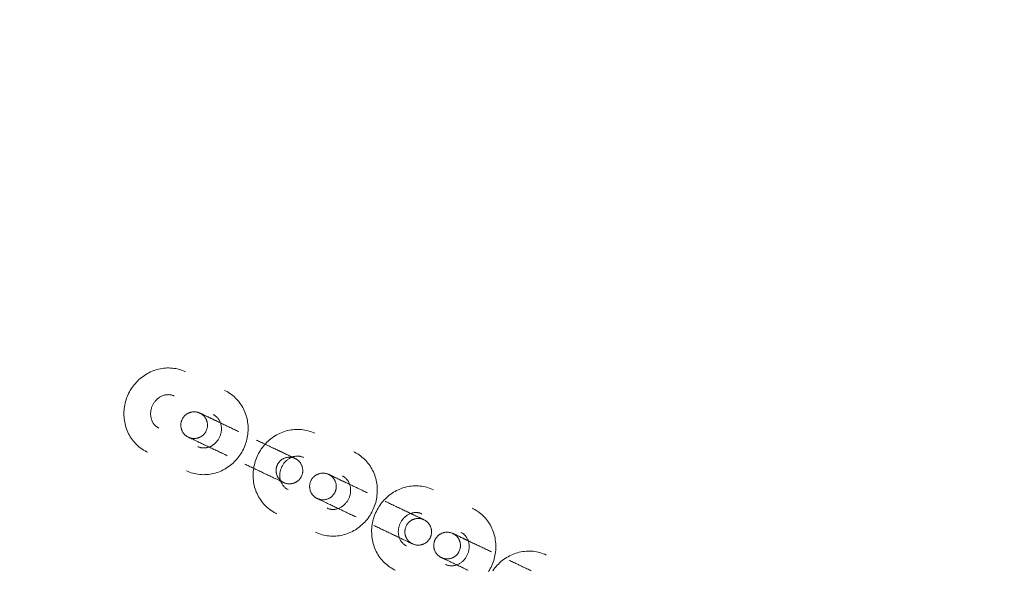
# Model space of a CAD drawing. Header units: millimetres. Extents: x -188930 to 271134, y -158090 to 283816.
# Tile 454 of 610: x 54608 to 54829, y 54385 to 54509. Entities that reach past the tile are written whole.
import ezdxf

# ---------------------------------------------------------------- set-up
doc = ezdxf.new("R2010")
doc.units = ezdxf.units.MM
doc.layers.add('I-FURN', color=30, linetype='Continuous', lineweight=9)
doc.layers.add('PZT_UTWARDZENIA', color=5, linetype='Continuous', lineweight=9)

# ---------------------------------------------------------------- blocks, each defined once
blk = doc.blocks.new('LARSLAJ_hamak - LARSLAJ_hamak-1781260-PZT-dwg')
at = {"layer": 'I-FURN', "flags": 128}
for points in [[(-282.94, -9.9), (-282.55, -9.89), (-282.17, -9.87), (-281.78, -9.82), (-281.4, -9.77), (-281.01, -9.69), (-280.64, -9.6), (-280.26, -9.49), (-279.89, -9.37), (-279.53, -9.23), (-279.17, -9.08), (-278.82, -8.91), (-278.48, -8.72), (-278.15, -8.53), (-277.82, -8.31), (-277.5, -8.09), (-277.19, -7.85), (-276.9, -7.6), (-276.61, -7.34), (-276.33, -7.07), (-276.07, -6.78), (-275.81, -6.49), (-275.57, -6.18), (-275.34, -5.87), (-275.12, -5.54), (-274.91, -5.21), (-274.72, -4.87), (-274.54, -4.53), (-274.38, -4.18), (-274.22, -3.82), (-274.08, -3.45), (-273.96, -3.08), (-273.85, -2.71), (-273.75, -2.33), (-273.67, -1.95), (-273.6, -1.56)], [(-272.82, -0.97), (-272.86, -1.36), (-272.88, -1.75), (-272.9, -2.14), (-272.89, -2.53), (-272.87, -2.92), (-272.84, -3.31), (-272.8, -3.7), (-272.73, -4.09), (-272.66, -4.47), (-272.57, -4.85), (-272.47, -5.23), (-272.35, -5.6), (-272.22, -5.97), (-272.07, -6.33), (-271.91, -6.69), (-271.74, -7.04), (-271.55, -7.38), (-271.36, -7.71), (-271.14, -8.04), (-270.92, -8.36), (-270.68, -8.67), (-270.44, -8.97), (-270.18, -9.26), (-269.91, -9.54), (-269.62, -9.81), (-269.33, -10.06), (-269.03, -10.31), (-268.72, -10.54), (-268.39, -10.76), (-268.06, -10.96), (-267.73, -11.16), (-267.38, -11.33), (-267.03, -11.49), (-266.67, -11.64), (-266.3, -11.77), (-265.93, -11.89), (-265.55, -11.99), (-265.17, -12.07), (-264.79, -12.14), (-264.41, -12.19), (-264.02, -12.23), (-263.63, -12.24), (-263.42, -12.25)], [(-253.71, -12.25), (-253.32, -12.24), (-252.93, -12.21), (-252.54, -12.17), (-252.16, -12.11), (-251.78, -12.04), (-251.4, -11.95), (-251.03, -11.84), (-250.66, -11.72), (-250.29, -11.58), (-249.94, -11.42), (-249.59, -11.25), (-249.24, -11.07), (-248.91, -10.87), (-248.58, -10.66), (-248.26, -10.44), (-247.96, -10.2), (-247.66, -9.95), (-247.37, -9.69), (-247.09, -9.41), (-246.83, -9.13), (-246.57, -8.83), (-246.33, -8.53), (-246.1, -8.22), (-245.88, -7.89), (-245.68, -7.56), (-245.48, -7.22), (-245.3, -6.88), (-245.14, -6.52), (-244.99, -6.16), (-244.85, -5.8), (-244.72, -5.43), (-244.61, -5.05), (-244.51, -4.68), (-244.43, -4.29), (-244.36, -3.91), (-244.31, -3.52), (-244.27, -3.13), (-244.24, -2.74), (-244.23, -2.35), (-244.23, -1.96), (-244.25, -1.57), (-244.28, -1.18), (-244.33, -0.79), (-244.39, -0.41), (-244.47, -0.02), (-244.56, 0.36), (-244.66, 0.73), (-244.78, 1.11), (-244.91, 1.47), (-245.05, 1.84), (-245.21, 2.19), (-245.39, 2.54), (-245.57, 2.89), (-245.77, 3.22), (-245.98, 3.55), (-246.2, 3.87), (-246.44, 4.18), (-246.69, 4.48), (-246.95, 4.77), (-247.22, 5.05), (-247.5, 5.31), (-247.79, 5.57), (-248.1, 5.82), (-248.41, 6.05), (-248.73, 6.27), (-249.06, 6.47), (-249.4, 6.66), (-249.75, 6.84), (-250.1, 7), (-250.46, 7.15), (-250.83, 7.28), (-251.2, 7.4), (-251.57, 7.5), (-251.95, 7.58), (-252.33, 7.65), (-252.72, 7.7), (-253.11, 7.73), (-253.5, 7.75), (-253.7, 7.75)], [(-233.91, 7.75), (-234.3, 7.75), (-234.69, 7.72), (-235.08, 7.68), (-235.46, 7.62), (-235.84, 7.54), (-236.22, 7.45), (-236.59, 7.35), (-236.96, 7.22), (-237.32, 7.08), (-237.68, 6.93), (-238.03, 6.76), (-238.37, 6.58), (-238.71, 6.38), (-239.04, 6.17), (-239.35, 5.94), (-239.66, 5.71), (-239.96, 5.46), (-240.25, 5.19), (-240.52, 4.92), (-240.79, 4.64), (-241.04, 4.34), (-241.29, 4.04), (-241.52, 3.72), (-241.74, 3.4), (-241.94, 3.07), (-242.13, 2.73), (-242.31, 2.38), (-242.48, 2.03), (-242.63, 1.67), (-242.77, 1.31), (-242.9, 0.94), (-243.01, 0.56), (-243.11, 0.18), (-243.19, -0.2), (-243.26, -0.58), (-243.31, -0.97), (-243.35, -1.36), (-243.38, -1.75), (-243.39, -2.14), (-243.38, -2.53), (-243.37, -2.92), (-243.33, -3.31), (-243.29, -3.7), (-243.23, -4.09), (-243.15, -4.47), (-243.06, -4.85), (-242.96, -5.23), (-242.84, -5.6), (-242.71, -5.97), (-242.56, -6.33), (-242.4, -6.69), (-242.23, -7.04), (-242.05, -7.38), (-241.85, -7.71), (-241.64, -8.04), (-241.41, -8.36), (-241.18, -8.67), (-240.93, -8.97), (-240.67, -9.26), (-240.4, -9.54), (-240.12, -9.81), (-239.82, -10.06), (-239.52, -10.31), (-239.21, -10.54), (-238.89, -10.76), (-238.56, -10.96), (-238.22, -11.16), (-237.87, -11.33), (-237.52, -11.49), (-237.16, -11.64), (-236.79, -11.77), (-236.42, -11.89), (-236.05, -11.99), (-235.67, -12.07), (-235.28, -12.14), (-234.9, -12.19), (-234.51, -12.23), (-234.12, -12.24), (-233.91, -12.25)], [(-224.2, -12.25), (-223.81, -12.24), (-223.42, -12.21), (-223.03, -12.17), (-222.65, -12.11), (-222.27, -12.04), (-221.89, -11.95), (-221.52, -11.84), (-221.15, -11.72), (-220.79, -11.58), (-220.43, -11.42), (-220.08, -11.25), (-219.74, -11.07), (-219.4, -10.87), (-219.07, -10.66), (-218.76, -10.44), (-218.45, -10.2), (-218.15, -9.95), (-217.86, -9.69), (-217.59, -9.41), (-217.32, -9.13), (-217.07, -8.83), (-216.82, -8.53), (-216.59, -8.22), (-216.37, -7.89), (-216.17, -7.56), (-215.98, -7.22), (-215.8, -6.88), (-215.63, -6.52), (-215.48, -6.16), (-215.34, -5.8), (-215.21, -5.43), (-215.1, -5.05), (-215, -4.68), (-214.92, -4.29), (-214.85, -3.91), (-214.8, -3.52), (-214.76, -3.13), (-214.73, -2.74), (-214.72, -2.35), (-214.72, -1.96), (-214.74, -1.57), (-214.77, -1.18), (-214.82, -0.79), (-214.88, -0.41), (-214.96, -0.02), (-215.05, 0.36), (-215.15, 0.73), (-215.27, 1.11), (-215.4, 1.47), (-215.55, 1.84), (-215.7, 2.19), (-215.88, 2.54), (-216.06, 2.89), (-216.26, 3.22), (-216.47, 3.55), (-216.7, 3.87), (-216.93, 4.18), (-217.18, 4.48), (-217.44, 4.77), (-217.71, 5.05), (-217.99, 5.31), (-218.29, 5.57), (-218.59, 5.82), (-218.9, 6.05), (-219.22, 6.27), (-219.55, 6.47), (-219.89, 6.66), (-220.24, 6.84), (-220.59, 7), (-220.95, 7.15), (-221.32, 7.28), (-221.69, 7.4), (-222.06, 7.5), (-222.44, 7.58), (-222.83, 7.65), (-223.21, 7.7), (-223.6, 7.73), (-223.99, 7.75), (-224.2, 7.75)], [(-201.75, 7.75), (-202.14, 7.75), (-202.53, 7.72), (-202.92, 7.68), (-203.3, 7.62), (-203.68, 7.54), (-204.06, 7.45), (-204.43, 7.35), (-204.8, 7.22), (-205.16, 7.08), (-205.52, 6.93), (-205.87, 6.76), (-206.21, 6.58), (-206.55, 6.38), (-206.88, 6.17), (-207.19, 5.94), (-207.5, 5.71), (-207.8, 5.46), (-208.09, 5.19), (-208.36, 4.92), (-208.63, 4.64), (-208.88, 4.34), (-209.13, 4.04), (-209.36, 3.72), (-209.58, 3.4), (-209.78, 3.07), (-209.97, 2.73), (-210.15, 2.38), (-210.32, 2.03), (-210.47, 1.67), (-210.61, 1.31), (-210.74, 0.94), (-210.85, 0.56), (-210.94, 0.18), (-211.03, -0.2), (-211.1, -0.58), (-211.15, -0.97), (-211.19, -1.36), (-211.22, -1.75), (-211.23, -2.14), (-211.22, -2.53), (-211.21, -2.92), (-211.17, -3.31), (-211.13, -3.7), (-211.07, -4.09), (-210.99, -4.47), (-210.9, -4.85), (-210.8, -5.23), (-210.68, -5.6), (-210.55, -5.97), (-210.4, -6.33), (-210.24, -6.69), (-210.07, -7.04), (-209.89, -7.38), (-209.69, -7.71), (-209.48, -8.04), (-209.25, -8.36), (-209.02, -8.67), (-208.77, -8.97), (-208.51, -9.26), (-208.24, -9.54), (-207.96, -9.81), (-207.66, -10.06), (-207.36, -10.31), (-207.05, -10.54), (-206.73, -10.76), (-206.4, -10.96), (-206.06, -11.16), (-205.71, -11.33), (-205.36, -11.49), (-205, -11.64), (-204.63, -11.77), (-204.26, -11.89), (-203.89, -11.99), (-203.51, -12.07), (-203.12, -12.14), (-202.74, -12.19), (-202.35, -12.23), (-201.96, -12.24), (-201.75, -12.25)], [(-192.04, -12.25), (-191.65, -12.24), (-191.26, -12.21), (-190.87, -12.17), (-190.49, -12.11), (-190.11, -12.04), (-189.73, -11.95), (-189.36, -11.84), (-188.99, -11.72), (-188.63, -11.58), (-188.27, -11.42), (-187.92, -11.25), (-187.58, -11.07), (-187.24, -10.87), (-186.91, -10.66), (-186.6, -10.44), (-186.29, -10.2), (-185.99, -9.95), (-185.7, -9.69), (-185.43, -9.41), (-185.16, -9.13), (-184.91, -8.83), (-184.66, -8.53), (-184.43, -8.22), (-184.21, -7.89), (-184.01, -7.56), (-183.82, -7.22), (-183.64, -6.88), (-183.47, -6.52), (-183.32, -6.16), (-183.18, -5.8), (-183.05, -5.43), (-182.94, -5.05), (-182.84, -4.68), (-182.76, -4.29), (-182.69, -3.91), (-182.64, -3.52), (-182.6, -3.13), (-182.57, -2.74), (-182.56, -2.35), (-182.56, -1.96), (-182.58, -1.57), (-182.61, -1.18), (-182.66, -0.79), (-182.72, -0.41), (-182.8, -0.02), (-182.89, 0.36), (-182.99, 0.73), (-183.11, 1.11), (-183.24, 1.47), (-183.39, 1.84), (-183.54, 2.19), (-183.72, 2.54), (-183.9, 2.89), (-184.1, 3.22), (-184.31, 3.55), (-184.54, 3.87), (-184.77, 4.18), (-185.02, 4.48), (-185.28, 4.77), (-185.55, 5.05), (-185.83, 5.31), (-186.13, 5.57), (-186.43, 5.82), (-186.74, 6.05), (-187.06, 6.27), (-187.39, 6.47), (-187.73, 6.66), (-188.08, 6.84), (-188.43, 7), (-188.79, 7.15), (-189.16, 7.28), (-189.53, 7.4), (-189.9, 7.5), (-190.28, 7.58), (-190.67, 7.65), (-191.05, 7.7), (-191.44, 7.73), (-191.83, 7.75), (-192.04, 7.75)], [(-268.54, 0.75), (-268.26, 0.75), (-267.98, 0.75), (-267.7, 0.75), (-267.43, 0.75), (-267.16, 0.75), (-266.89, 0.75), (-266.62, 0.75), (-266.36, 0.75), (-266.1, 0.75), (-265.84, 0.75), (-265.59, 0.75), (-265.35, 0.75), (-265.11, 0.75), (-264.88, 0.75), (-264.65, 0.75), (-264.43, 0.75), (-264.22, 0.75), (-264.02, 0.75), (-263.82, 0.75), (-263.63, 0.75), (-263.45, 0.75), (-263.28, 0.75), (-263.12, 0.75), (-262.96, 0.75), (-262.82, 0.75), (-262.68, 0.75), (-262.56, 0.75), (-262.44, 0.75), (-262.34, 0.75), (-262.25, 0.75), (-262.17, 0.75), (-262.09, 0.75), (-262.03, 0.75), (-261.98, 0.75), (-261.94, 0.75), (-261.91, 0.75), (-261.9, 0.75)], [(-263.42, -6.25), (-263.55, -6.24), (-263.68, -6.23), (-263.81, -6.22), (-263.94, -6.2), (-264.07, -6.18), (-264.19, -6.15), (-264.32, -6.11), (-264.45, -6.07), (-264.57, -6.02), (-264.7, -5.96), (-264.82, -5.91), (-264.94, -5.84), (-265.06, -5.77), (-265.18, -5.69), (-265.29, -5.61), (-265.41, -5.52), (-265.52, -5.43), (-265.63, -5.33), (-265.73, -5.23), (-265.83, -5.12), (-265.93, -5), (-266.03, -4.88), (-266.12, -4.76), (-266.21, -4.63), (-266.29, -4.5), (-266.37, -4.36), (-266.44, -4.22), (-266.51, -4.07), (-266.58, -3.92), (-266.63, -3.77), (-266.69, -3.61), (-266.73, -3.45), (-266.77, -3.29), (-266.81, -3.13), (-266.84, -2.96), (-266.86, -2.8), (-266.88, -2.63), (-266.89, -2.46), (-266.9, -2.29), (-266.89, -2.12), (-266.89, -1.95), (-266.87, -1.79), (-266.85, -1.62), (-266.83, -1.45), (-266.79, -1.29), (-266.76, -1.13), (-266.71, -0.97), (-266.66, -0.81), (-266.61, -0.65), (-266.55, -0.5), (-266.48, -0.35), (-266.41, -0.21), (-266.33, -0.07), (-266.25, 0.07), (-266.17, 0.2), (-266.08, 0.33), (-265.99, 0.45), (-265.89, 0.56), (-265.79, 0.68), (-265.68, 0.78), (-265.58, 0.89), (-265.47, 0.98), (-265.35, 1.07), (-265.24, 1.16), (-265.12, 1.24), (-265, 1.31), (-264.88, 1.38), (-264.76, 1.44), (-264.64, 1.5), (-264.51, 1.55), (-264.39, 1.59), (-264.26, 1.63), (-264.13, 1.67), (-264.01, 1.7), (-263.88, 1.72), (-263.75, 1.74), (-263.62, 1.75), (-263.49, 1.75), (-263.42, 1.75)], [(-261.9, 0.75), (-261.91, 0.75), (-261.94, 0.75), (-261.98, 0.75), (-262.03, 0.75), (-262.09, 0.75), (-262.17, 0.75), (-262.25, 0.75), (-262.34, 0.75), (-262.44, 0.75), (-262.56, 0.75), (-262.68, 0.75), (-262.82, 0.75), (-262.96, 0.75), (-263.12, 0.75), (-263.28, 0.75), (-263.45, 0.75), (-263.63, 0.75), (-263.82, 0.75), (-264.02, 0.75), (-264.22, 0.75), (-264.43, 0.75), (-264.65, 0.75), (-264.88, 0.75), (-265.11, 0.75), (-265.35, 0.75), (-265.59, 0.75), (-265.84, 0.75), (-266.1, 0.75), (-266.24, 0.75)], [(-264.89, -2.25), (-264.89, -2.13), (-264.88, -2.01), (-264.87, -1.89), (-264.85, -1.77), (-264.83, -1.65), (-264.81, -1.53), (-264.78, -1.42), (-264.74, -1.3), (-264.7, -1.19), (-264.66, -1.08), (-264.61, -0.97), (-264.55, -0.86), (-264.5, -0.76), (-264.43, -0.65), (-264.37, -0.55), (-264.3, -0.45), (-264.23, -0.36), (-264.15, -0.27), (-264.07, -0.18), (-263.98, -0.09), (-263.89, -0.01), (-263.8, 0.07), (-263.71, 0.14), (-263.61, 0.21), (-263.51, 0.28), (-263.41, 0.34), (-263.31, 0.4), (-263.2, 0.45), (-263.09, 0.5), (-262.98, 0.55), (-262.87, 0.59), (-262.75, 0.63), (-262.64, 0.66), (-262.52, 0.69), (-262.4, 0.71), (-262.28, 0.73), (-262.16, 0.74), (-262.04, 0.75), (-261.92, 0.75), (-261.89, 0.75)], [(-261.89, 0.75), (-261.77, 0.75), (-261.65, 0.74), (-261.53, 0.73), (-261.41, 0.72), (-261.3, 0.69), (-261.18, 0.67), (-261.06, 0.64), (-260.95, 0.6), (-260.84, 0.56), (-260.72, 0.52), (-260.61, 0.47), (-260.51, 0.41), (-260.4, 0.36), (-260.3, 0.3), (-260.2, 0.23), (-260.1, 0.16), (-260.01, 0.09), (-259.91, 0.01), (-259.83, -0.07), (-259.74, -0.16), (-259.66, -0.24), (-259.58, -0.33), (-259.51, -0.43), (-259.43, -0.53), (-259.37, -0.63), (-259.31, -0.73), (-259.25, -0.83), (-259.19, -0.94), (-259.14, -1.05), (-259.1, -1.16), (-259.06, -1.27), (-259.02, -1.39), (-258.99, -1.5), (-258.96, -1.62), (-258.94, -1.74), (-258.92, -1.86), (-258.91, -1.97), (-258.9, -2.09), (-258.89, -2.21), (-258.89, -2.25)], [(-257.7, -2.24), (-257.7, -2.12), (-257.69, -2), (-257.68, -1.88), (-257.66, -1.77), (-257.64, -1.65), (-257.61, -1.53), (-257.58, -1.41), (-257.55, -1.3), (-257.51, -1.19), (-257.46, -1.08), (-257.41, -0.97), (-257.36, -0.86), (-257.3, -0.75), (-257.24, -0.65), (-257.18, -0.55), (-257.11, -0.45), (-257.03, -0.36), (-256.95, -0.27), (-256.87, -0.18), (-256.79, -0.09), (-256.7, -0.01), (-256.61, 0.07), (-256.52, 0.14), (-256.42, 0.21), (-256.32, 0.28), (-256.22, 0.34), (-256.11, 0.4), (-256.01, 0.46), (-255.9, 0.51), (-255.79, 0.55), (-255.67, 0.59), (-255.56, 0.63), (-255.44, 0.66), (-255.33, 0.69), (-255.21, 0.71), (-255.09, 0.73), (-254.97, 0.74), (-254.85, 0.75), (-254.73, 0.76), (-254.7, 0.76)], [(-254.7, 0.76), (-254.58, 0.75), (-254.46, 0.75), (-254.34, 0.73), (-254.22, 0.72), (-254.1, 0.7), (-253.99, 0.67), (-253.87, 0.64), (-253.76, 0.6), (-253.64, 0.56), (-253.53, 0.52), (-253.42, 0.47), (-253.31, 0.42), (-253.21, 0.36), (-253.11, 0.3), (-253.01, 0.23), (-252.91, 0.16), (-252.81, 0.09), (-252.72, 0.01), (-252.63, -0.07), (-252.55, -0.15), (-252.47, -0.24), (-252.39, -0.33), (-252.31, -0.43), (-252.24, -0.52), (-252.17, -0.62), (-252.11, -0.73), (-252.05, -0.83), (-252, -0.94), (-251.95, -1.05), (-251.9, -1.16), (-251.86, -1.27), (-251.83, -1.38), (-251.79, -1.5), (-251.77, -1.62), (-251.74, -1.73), (-251.73, -1.85), (-251.71, -1.97), (-251.7, -2.09), (-251.7, -2.21), (-251.7, -2.24)], [(-245.04, 0.76), (-245.3, 0.76), (-245.57, 0.76), (-245.84, 0.76), (-246.11, 0.76), (-246.38, 0.76), (-246.66, 0.76), (-246.94, 0.76), (-247.22, 0.76), (-247.49, 0.76), (-247.77, 0.76), (-248.05, 0.76), (-248.33, 0.76), (-248.61, 0.76), (-248.89, 0.76), (-249.16, 0.76), (-249.44, 0.76), (-249.71, 0.76), (-249.97, 0.76), (-250.24, 0.76), (-250.49, 0.76), (-250.75, 0.76), (-251, 0.76), (-251.24, 0.76), (-251.48, 0.76), (-251.71, 0.76), (-251.94, 0.76), (-252.16, 0.76), (-252.37, 0.76), (-252.58, 0.76), (-252.77, 0.76), (-252.96, 0.76), (-253.14, 0.76), (-253.31, 0.76), (-253.48, 0.76), (-253.63, 0.76), (-253.77, 0.76), (-253.91, 0.76), (-254.03, 0.76), (-254.15, 0.76), (-254.25, 0.76), (-254.34, 0.76), (-254.43, 0.76), (-254.5, 0.76), (-254.56, 0.76), (-254.61, 0.76), (-254.65, 0.76), (-254.68, 0.76), (-254.69, 0.76)], [(-254.69, 0.76), (-254.68, 0.76), (-254.65, 0.76), (-254.61, 0.76), (-254.56, 0.76), (-254.5, 0.76), (-254.43, 0.76), (-254.34, 0.76), (-254.25, 0.76), (-254.15, 0.76), (-254.03, 0.76), (-253.91, 0.76), (-253.77, 0.76), (-253.63, 0.76), (-253.48, 0.76), (-253.31, 0.76), (-253.14, 0.76), (-252.96, 0.76), (-252.77, 0.76), (-252.58, 0.76), (-252.37, 0.76), (-252.16, 0.76), (-251.94, 0.76), (-251.71, 0.76), (-251.48, 0.76), (-251.24, 0.76), (-251, 0.76), (-250.75, 0.76), (-250.49, 0.76), (-250.36, 0.76)], [(-253.71, 1.75), (-253.58, 1.75), (-253.45, 1.74), (-253.32, 1.73), (-253.19, 1.71), (-253.06, 1.68), (-252.93, 1.65), (-252.81, 1.62), (-252.68, 1.57), (-252.55, 1.53), (-252.43, 1.47), (-252.31, 1.41), (-252.19, 1.35), (-252.07, 1.28), (-251.95, 1.2), (-251.83, 1.12), (-251.72, 1.03), (-251.61, 0.94), (-251.5, 0.84), (-251.39, 0.73), (-251.29, 0.62), (-251.19, 0.51), (-251.1, 0.39), (-251, 0.27), (-250.92, 0.14), (-250.83, 0), (-250.76, -0.14), (-250.68, -0.28), (-250.61, -0.42), (-250.55, -0.57), (-250.49, -0.73), (-250.44, -0.88), (-250.39, -1.04), (-250.35, -1.2), (-250.32, -1.37), (-250.29, -1.53), (-250.26, -1.7), (-250.24, -1.86), (-250.23, -2.03), (-250.23, -2.2), (-250.23, -2.37), (-250.24, -2.54), (-250.25, -2.71), (-250.27, -2.87), (-250.3, -3.04), (-250.33, -3.21), (-250.37, -3.37), (-250.41, -3.53), (-250.46, -3.68), (-250.52, -3.84), (-250.58, -3.99), (-250.65, -4.14), (-250.72, -4.28), (-250.79, -4.42), (-250.87, -4.56), (-250.96, -4.69), (-251.05, -4.82), (-251.14, -4.94), (-251.24, -5.06), (-251.34, -5.17), (-251.44, -5.28), (-251.55, -5.38), (-251.66, -5.48), (-251.77, -5.57), (-251.89, -5.65), (-252, -5.73), (-252.12, -5.8), (-252.24, -5.87), (-252.36, -5.93), (-252.49, -5.99), (-252.61, -6.04), (-252.74, -6.09), (-252.86, -6.13), (-252.99, -6.16), (-253.12, -6.19), (-253.25, -6.21), (-253.38, -6.23), (-253.51, -6.24), (-253.64, -6.25), (-253.71, -6.25)], [(-240.64, 0.75), (-240.38, 0.75), (-240.11, 0.75), (-239.85, 0.75), (-239.57, 0.75), (-239.3, 0.75), (-239.03, 0.75), (-238.75, 0.75), (-238.47, 0.75), (-238.19, 0.75), (-237.91, 0.75), (-237.63, 0.75), (-237.35, 0.75), (-237.07, 0.75), (-236.79, 0.75), (-236.52, 0.75), (-236.25, 0.75), (-235.98, 0.75), (-235.71, 0.75), (-235.45, 0.75), (-235.19, 0.75), (-234.93, 0.75), (-234.69, 0.75), (-234.44, 0.75), (-234.2, 0.75), (-233.97, 0.75), (-233.74, 0.75), (-233.52, 0.75), (-233.31, 0.75), (-233.11, 0.75), (-232.91, 0.75), (-232.72, 0.75), (-232.54, 0.75), (-232.37, 0.75), (-232.21, 0.75), (-232.05, 0.75), (-231.91, 0.75), (-231.78, 0.75), (-231.65, 0.75), (-231.54, 0.75), (-231.43, 0.75), (-231.34, 0.75), (-231.26, 0.75), (-231.19, 0.75), (-231.12, 0.75), (-231.07, 0.75), (-231.03, 0.75), (-231.01, 0.75), (-230.99, 0.75)], [(-233.91, -6.25), (-234.04, -6.24), (-234.17, -6.23), (-234.3, -6.22), (-234.43, -6.2), (-234.56, -6.18), (-234.68, -6.15), (-234.81, -6.11), (-234.94, -6.07), (-235.06, -6.02), (-235.19, -5.96), (-235.31, -5.91), (-235.43, -5.84), (-235.55, -5.77), (-235.67, -5.69), (-235.79, -5.61), (-235.9, -5.52), (-236.01, -5.43), (-236.12, -5.33), (-236.22, -5.23), (-236.33, -5.12), (-236.43, -5), (-236.52, -4.88), (-236.61, -4.76), (-236.7, -4.63), (-236.78, -4.5), (-236.86, -4.36), (-236.93, -4.22), (-237, -4.07), (-237.07, -3.92), (-237.13, -3.77), (-237.18, -3.61), (-237.23, -3.45), (-237.27, -3.29), (-237.3, -3.13), (-237.33, -2.96), (-237.36, -2.8), (-237.37, -2.63), (-237.38, -2.46), (-237.39, -2.29), (-237.39, -2.12), (-237.38, -1.95), (-237.37, -1.79), (-237.35, -1.62), (-237.32, -1.45), (-237.29, -1.29), (-237.25, -1.13), (-237.2, -0.97), (-237.15, -0.81), (-237.1, -0.65), (-237.04, -0.5), (-236.97, -0.35), (-236.9, -0.21), (-236.83, -0.07), (-236.74, 0.07), (-236.66, 0.2), (-236.57, 0.33), (-236.48, 0.45), (-236.38, 0.56), (-236.28, 0.68), (-236.18, 0.78), (-236.07, 0.89), (-235.96, 0.98), (-235.85, 1.07), (-235.73, 1.16), (-235.62, 1.24), (-235.5, 1.31), (-235.38, 1.38), (-235.25, 1.44), (-235.13, 1.5), (-235.01, 1.55), (-234.88, 1.59), (-234.75, 1.63), (-234.63, 1.67), (-234.5, 1.7), (-234.37, 1.72), (-234.24, 1.74), (-234.11, 1.75), (-233.98, 1.75), (-233.91, 1.75)], [(-230.99, 0.75), (-231.01, 0.75), (-231.03, 0.75), (-231.07, 0.75), (-231.12, 0.75), (-231.19, 0.75), (-231.26, 0.75), (-231.34, 0.75), (-231.43, 0.75), (-231.54, 0.75), (-231.65, 0.75), (-231.78, 0.75), (-231.91, 0.75), (-232.05, 0.75), (-232.21, 0.75), (-232.37, 0.75), (-232.54, 0.75), (-232.72, 0.75), (-232.91, 0.75), (-233.11, 0.75), (-233.31, 0.75), (-233.52, 0.75), (-233.74, 0.75), (-233.97, 0.75), (-234.2, 0.75), (-234.44, 0.75), (-234.69, 0.75), (-234.93, 0.75), (-235.19, 0.75), (-235.33, 0.75)], [(-233.98, -2.25), (-233.98, -2.13), (-233.98, -2.01), (-233.96, -1.89), (-233.95, -1.77), (-233.92, -1.65), (-233.9, -1.53), (-233.87, -1.42), (-233.83, -1.3), (-233.79, -1.19), (-233.75, -1.08), (-233.7, -0.97), (-233.65, -0.86), (-233.59, -0.76), (-233.53, -0.65), (-233.46, -0.55), (-233.39, -0.45), (-233.32, -0.36), (-233.24, -0.27), (-233.16, -0.18), (-233.07, -0.09), (-232.99, -0.01), (-232.9, 0.07), (-232.8, 0.14), (-232.71, 0.21), (-232.61, 0.28), (-232.5, 0.34), (-232.4, 0.4), (-232.29, 0.45), (-232.18, 0.5), (-232.07, 0.55), (-231.96, 0.59), (-231.84, 0.63), (-231.73, 0.66), (-231.61, 0.69), (-231.49, 0.71), (-231.38, 0.73), (-231.26, 0.74), (-231.14, 0.75), (-231.02, 0.75), (-230.98, 0.75)], [(-230.98, 0.75), (-230.86, 0.75), (-230.74, 0.74), (-230.63, 0.73), (-230.51, 0.72), (-230.39, 0.69), (-230.27, 0.67), (-230.16, 0.64), (-230.04, 0.6), (-229.93, 0.56), (-229.82, 0.52), (-229.71, 0.47), (-229.6, 0.41), (-229.49, 0.36), (-229.39, 0.3), (-229.29, 0.23), (-229.19, 0.16), (-229.1, 0.09), (-229.01, 0.01), (-228.92, -0.07), (-228.83, -0.16), (-228.75, -0.24), (-228.67, -0.33), (-228.6, -0.43), (-228.53, -0.53), (-228.46, -0.63), (-228.4, -0.73), (-228.34, -0.83), (-228.28, -0.94), (-228.23, -1.05), (-228.19, -1.16), (-228.15, -1.27), (-228.11, -1.39), (-228.08, -1.5), (-228.05, -1.62), (-228.03, -1.74), (-228.01, -1.86), (-228, -1.97), (-227.99, -2.09), (-227.98, -2.21), (-227.98, -2.25)], [(-225.63, -2.24), (-225.63, -2.12), (-225.62, -2), (-225.61, -1.88), (-225.59, -1.77), (-225.57, -1.65), (-225.54, -1.53), (-225.51, -1.41), (-225.48, -1.3), (-225.44, -1.19), (-225.39, -1.08), (-225.34, -0.97), (-225.29, -0.86), (-225.23, -0.75), (-225.17, -0.65), (-225.1, -0.55), (-225.03, -0.45), (-224.96, -0.36), (-224.88, -0.27), (-224.8, -0.18), (-224.72, -0.09), (-224.63, -0.01), (-224.54, 0.07), (-224.45, 0.14), (-224.35, 0.21), (-224.25, 0.28), (-224.15, 0.34), (-224.04, 0.4), (-223.94, 0.46), (-223.83, 0.51), (-223.72, 0.55), (-223.6, 0.59), (-223.49, 0.63), (-223.37, 0.66), (-223.26, 0.69), (-223.14, 0.71), (-223.02, 0.73), (-222.9, 0.74), (-222.78, 0.75), (-222.66, 0.76), (-222.63, 0.76)], [(-224.2, 1.75), (-224.07, 1.75), (-223.94, 1.74), (-223.81, 1.73), (-223.68, 1.71), (-223.55, 1.68), (-223.42, 1.65), (-223.3, 1.62), (-223.17, 1.57), (-223.05, 1.53), (-222.92, 1.47), (-222.8, 1.41), (-222.68, 1.35), (-222.56, 1.28), (-222.44, 1.2), (-222.32, 1.12), (-222.21, 1.03), (-222.1, 0.94), (-221.99, 0.84), (-221.88, 0.73), (-221.78, 0.62), (-221.68, 0.51), (-221.59, 0.39), (-221.5, 0.27), (-221.41, 0.14), (-221.33, 0), (-221.25, -0.14), (-221.17, -0.28), (-221.11, -0.42), (-221.04, -0.57), (-220.98, -0.73), (-220.93, -0.88), (-220.88, -1.04), (-220.84, -1.2), (-220.81, -1.37), (-220.78, -1.53), (-220.75, -1.7), (-220.74, -1.86), (-220.73, -2.03), (-220.72, -2.2), (-220.72, -2.37), (-220.73, -2.54), (-220.74, -2.71), (-220.76, -2.87), (-220.79, -3.04), (-220.82, -3.21), (-220.86, -3.37), (-220.91, -3.53), (-220.95, -3.68), (-221.01, -3.84), (-221.07, -3.99), (-221.14, -4.14), (-221.21, -4.28), (-221.28, -4.42), (-221.36, -4.56), (-221.45, -4.69), (-221.54, -4.82), (-221.63, -4.94), (-221.73, -5.06), (-221.83, -5.17), (-221.93, -5.28), (-222.04, -5.38), (-222.15, -5.48), (-222.26, -5.57), (-222.38, -5.65), (-222.49, -5.73), (-222.61, -5.8), (-222.73, -5.87), (-222.86, -5.93), (-222.98, -5.99), (-223.1, -6.04), (-223.23, -6.09), (-223.36, -6.13), (-223.48, -6.16), (-223.61, -6.19), (-223.74, -6.21), (-223.87, -6.23), (-224, -6.24), (-224.13, -6.25), (-224.2, -6.25)], [(-222.63, 0.76), (-222.51, 0.75), (-222.39, 0.75), (-222.27, 0.73), (-222.15, 0.72), (-222.03, 0.7), (-221.92, 0.67), (-221.8, 0.64), (-221.68, 0.6), (-221.57, 0.56), (-221.46, 0.52), (-221.35, 0.47), (-221.24, 0.42), (-221.14, 0.36), (-221.03, 0.3), (-220.93, 0.23), (-220.84, 0.16), (-220.74, 0.09), (-220.65, 0.01), (-220.56, -0.07), (-220.48, -0.15), (-220.39, -0.24), (-220.32, -0.33), (-220.24, -0.43), (-220.17, -0.52), (-220.1, -0.62), (-220.04, -0.73), (-219.98, -0.83), (-219.93, -0.94), (-219.88, -1.05), (-219.83, -1.16), (-219.79, -1.27), (-219.75, -1.38), (-219.72, -1.5), (-219.69, -1.62), (-219.67, -1.73), (-219.65, -1.85), (-219.64, -1.97), (-219.63, -2.09), (-219.63, -2.21), (-219.63, -2.24)], [(-212.97, 0.76), (-213.23, 0.76), (-213.5, 0.76), (-213.77, 0.76), (-214.04, 0.76), (-214.31, 0.76), (-214.59, 0.76), (-214.87, 0.76), (-215.14, 0.76), (-215.42, 0.76), (-215.7, 0.76), (-215.98, 0.76), (-216.26, 0.76), (-216.54, 0.76), (-216.82, 0.76), (-217.09, 0.76), (-217.37, 0.76), (-217.64, 0.76), (-217.9, 0.76), (-218.16, 0.76), (-218.42, 0.76), (-218.68, 0.76), (-218.93, 0.76), (-219.17, 0.76), (-219.41, 0.76), (-219.64, 0.76), (-219.87, 0.76), (-220.09, 0.76), (-220.3, 0.76), (-220.51, 0.76), (-220.7, 0.76), (-220.89, 0.76), (-221.07, 0.76), (-221.24, 0.76), (-221.41, 0.76), (-221.56, 0.76), (-221.7, 0.76), (-221.84, 0.76), (-221.96, 0.76), (-222.08, 0.76), (-222.18, 0.76), (-222.27, 0.76), (-222.36, 0.76), (-222.43, 0.76), (-222.49, 0.76), (-222.54, 0.76), (-222.58, 0.76), (-222.61, 0.76), (-222.62, 0.76)], [(-222.62, 0.76), (-222.61, 0.76), (-222.58, 0.76), (-222.54, 0.76), (-222.49, 0.76), (-222.43, 0.76), (-222.36, 0.76), (-222.27, 0.76), (-222.18, 0.76), (-222.08, 0.76), (-221.96, 0.76), (-221.84, 0.76), (-221.7, 0.76), (-221.56, 0.76), (-221.41, 0.76), (-221.24, 0.76), (-221.07, 0.76), (-220.89, 0.76), (-220.7, 0.76), (-220.51, 0.76), (-220.3, 0.76), (-220.09, 0.76), (-219.87, 0.76), (-219.64, 0.76), (-219.41, 0.76), (-219.17, 0.76), (-218.93, 0.76), (-218.68, 0.76), (-218.42, 0.76), (-218.28, 0.76)], [(-208.57, 0.75), (-208.31, 0.75), (-208.04, 0.75), (-207.78, 0.75), (-207.5, 0.75), (-207.23, 0.75), (-206.95, 0.75), (-206.68, 0.75), (-206.4, 0.75), (-206.12, 0.75), (-205.84, 0.75), (-205.56, 0.75), (-205.28, 0.75), (-205, 0.75), (-204.72, 0.75), (-204.45, 0.75), (-204.18, 0.75), (-203.91, 0.75), (-203.64, 0.75), (-203.38, 0.75), (-203.12, 0.75), (-202.86, 0.75), (-202.61, 0.75), (-202.37, 0.75), (-202.13, 0.75), (-201.9, 0.75), (-201.67, 0.75), (-201.45, 0.75), (-201.24, 0.75), (-201.04, 0.75), (-200.84, 0.75), (-200.65, 0.75), (-200.47, 0.75), (-200.3, 0.75), (-200.14, 0.75), (-199.98, 0.75), (-199.84, 0.75), (-199.7, 0.75), (-199.58, 0.75), (-199.47, 0.75), (-199.36, 0.75), (-199.27, 0.75), (-199.19, 0.75), (-199.11, 0.75), (-199.05, 0.75), (-199, 0.75), (-198.96, 0.75), (-198.94, 0.75), (-198.92, 0.75)], [(-201.75, -6.25), (-201.88, -6.24), (-202.01, -6.23), (-202.14, -6.22), (-202.27, -6.2), (-202.4, -6.18), (-202.52, -6.15), (-202.65, -6.11), (-202.78, -6.07), (-202.9, -6.02), (-203.03, -5.96), (-203.15, -5.91), (-203.27, -5.84), (-203.39, -5.77), (-203.51, -5.69), (-203.63, -5.61), (-203.74, -5.52), (-203.85, -5.43), (-203.96, -5.33), (-204.06, -5.23), (-204.17, -5.12), (-204.27, -5), (-204.36, -4.88), (-204.45, -4.76), (-204.54, -4.63), (-204.62, -4.5), (-204.7, -4.36), (-204.77, -4.22), (-204.84, -4.07), (-204.91, -3.92), (-204.97, -3.77), (-205.02, -3.61), (-205.07, -3.45), (-205.11, -3.29), (-205.14, -3.13), (-205.17, -2.96), (-205.2, -2.8), (-205.21, -2.63), (-205.22, -2.46), (-205.23, -2.29), (-205.23, -2.12), (-205.22, -1.95), (-205.21, -1.79), (-205.19, -1.62), (-205.16, -1.45), (-205.13, -1.29), (-205.09, -1.13), (-205.04, -0.97), (-204.99, -0.81), (-204.94, -0.65), (-204.88, -0.5), (-204.81, -0.35), (-204.74, -0.21), (-204.67, -0.07), (-204.58, 0.07), (-204.5, 0.2), (-204.41, 0.33), (-204.32, 0.45), (-204.22, 0.56), (-204.12, 0.68), (-204.02, 0.78), (-203.91, 0.89), (-203.8, 0.98), (-203.69, 1.07), (-203.57, 1.16), (-203.45, 1.24), (-203.34, 1.31), (-203.22, 1.38), (-203.09, 1.44), (-202.97, 1.5), (-202.85, 1.55), (-202.72, 1.59), (-202.59, 1.63), (-202.47, 1.67), (-202.34, 1.7), (-202.21, 1.72), (-202.08, 1.74), (-201.95, 1.75), (-201.82, 1.75), (-201.75, 1.75)], [(-198.92, 0.75), (-198.94, 0.75), (-198.96, 0.75), (-199, 0.75), (-199.05, 0.75), (-199.11, 0.75), (-199.19, 0.75), (-199.27, 0.75), (-199.36, 0.75), (-199.47, 0.75), (-199.58, 0.75), (-199.7, 0.75), (-199.84, 0.75), (-199.98, 0.75), (-200.14, 0.75), (-200.3, 0.75), (-200.47, 0.75), (-200.65, 0.75), (-200.84, 0.75), (-201.04, 0.75), (-201.24, 0.75), (-201.45, 0.75), (-201.67, 0.75), (-201.9, 0.75), (-202.13, 0.75), (-202.37, 0.75), (-202.61, 0.75), (-202.86, 0.75), (-203.12, 0.75), (-203.26, 0.75)], [(-201.91, -2.25), (-201.91, -2.13), (-201.9, -2.01), (-201.89, -1.89), (-201.88, -1.77), (-201.85, -1.65), (-201.83, -1.53), (-201.8, -1.42), (-201.76, -1.3), (-201.72, -1.19), (-201.68, -1.08), (-201.63, -0.97), (-201.57, -0.86), (-201.52, -0.76), (-201.46, -0.65), (-201.39, -0.55), (-201.32, -0.45), (-201.25, -0.36), (-201.17, -0.27), (-201.09, -0.18), (-201, -0.09), (-200.92, -0.01), (-200.82, 0.07), (-200.73, 0.14), (-200.63, 0.21), (-200.53, 0.28), (-200.43, 0.34), (-200.33, 0.4), (-200.22, 0.45), (-200.11, 0.5), (-200, 0.55), (-199.89, 0.59), (-199.77, 0.63), (-199.66, 0.66), (-199.54, 0.69), (-199.42, 0.71), (-199.3, 0.73), (-199.19, 0.74), (-199.07, 0.75), (-198.95, 0.75), (-198.91, 0.75)], [(-198.91, 0.75), (-198.79, 0.75), (-198.67, 0.74), (-198.55, 0.73), (-198.44, 0.72), (-198.32, 0.69), (-198.2, 0.67), (-198.08, 0.64), (-197.97, 0.6), (-197.86, 0.56), (-197.75, 0.52), (-197.64, 0.47), (-197.53, 0.41), (-197.42, 0.36), (-197.32, 0.3), (-197.22, 0.23), (-197.12, 0.16), (-197.03, 0.09), (-196.94, 0.01), (-196.85, -0.07), (-196.76, -0.16), (-196.68, -0.24), (-196.6, -0.33), (-196.53, -0.43), (-196.46, -0.53), (-196.39, -0.63), (-196.33, -0.73), (-196.27, -0.83), (-196.21, -0.94), (-196.16, -1.05), (-196.12, -1.16), (-196.08, -1.27), (-196.04, -1.39), (-196.01, -1.5), (-195.98, -1.62), (-195.96, -1.74), (-195.94, -1.86), (-195.93, -1.97), (-195.92, -2.09), (-195.91, -2.21), (-195.91, -2.25)], [(-192.04, 1.75), (-191.91, 1.75), (-191.78, 1.74), (-191.65, 1.73), (-191.52, 1.71), (-191.39, 1.68), (-191.26, 1.65), (-191.14, 1.62), (-191.01, 1.57), (-190.89, 1.53), (-190.76, 1.47), (-190.64, 1.41), (-190.52, 1.35), (-190.4, 1.28), (-190.28, 1.2), (-190.16, 1.12), (-190.05, 1.03), (-189.94, 0.94), (-189.83, 0.84), (-189.72, 0.73), (-189.62, 0.62), (-189.52, 0.51), (-189.43, 0.39), (-189.34, 0.27), (-189.25, 0.14), (-189.17, 0), (-189.09, -0.14), (-189.01, -0.28), (-188.95, -0.42), (-188.88, -0.57), (-188.82, -0.73), (-188.77, -0.88), (-188.72, -1.04), (-188.68, -1.2), (-188.65, -1.37), (-188.62, -1.53), (-188.59, -1.7), (-188.58, -1.86), (-188.57, -2.03), (-188.56, -2.2), (-188.56, -2.37), (-188.57, -2.54), (-188.58, -2.71), (-188.6, -2.87), (-188.63, -3.04), (-188.66, -3.21), (-188.7, -3.37), (-188.75, -3.53), (-188.79, -3.68), (-188.85, -3.84), (-188.91, -3.99), (-188.98, -4.14), (-189.05, -4.28), (-189.12, -4.42), (-189.2, -4.56), (-189.29, -4.69), (-189.38, -4.82), (-189.47, -4.94), (-189.57, -5.06), (-189.67, -5.17), (-189.77, -5.28), (-189.88, -5.38), (-189.99, -5.48), (-190.1, -5.57), (-190.22, -5.65), (-190.33, -5.73), (-190.45, -5.8), (-190.57, -5.87), (-190.7, -5.93), (-190.82, -5.99), (-190.94, -6.04), (-191.07, -6.09), (-191.2, -6.13), (-191.32, -6.16), (-191.45, -6.19), (-191.58, -6.21), (-191.71, -6.23), (-191.84, -6.24), (-191.97, -6.25), (-192.04, -6.25)], [(-261.89, -5.25), (-262.01, -5.24), (-262.13, -5.24), (-262.25, -5.22), (-262.37, -5.21), (-262.49, -5.19), (-262.61, -5.16), (-262.72, -5.13), (-262.84, -5.09), (-262.95, -5.05), (-263.06, -5.01), (-263.17, -4.96), (-263.28, -4.91), (-263.38, -4.85), (-263.49, -4.79), (-263.59, -4.72), (-263.68, -4.65), (-263.78, -4.58), (-263.87, -4.5), (-263.96, -4.42), (-264.04, -4.34), (-264.13, -4.25), (-264.21, -4.16), (-264.28, -4.06), (-264.35, -3.97), (-264.42, -3.87), (-264.48, -3.76), (-264.54, -3.66), (-264.59, -3.55), (-264.64, -3.44), (-264.69, -3.33), (-264.73, -3.22), (-264.77, -3.11), (-264.8, -2.99), (-264.83, -2.87), (-264.85, -2.76), (-264.87, -2.64), (-264.88, -2.52), (-264.89, -2.4), (-264.89, -2.28), (-264.89, -2.25)], [(-258.89, -2.25), (-258.9, -2.37), (-258.9, -2.49), (-258.91, -2.61), (-258.93, -2.72), (-258.95, -2.84), (-258.98, -2.96), (-259.01, -3.08), (-259.05, -3.19), (-259.09, -3.3), (-259.13, -3.41), (-259.18, -3.52), (-259.23, -3.63), (-259.29, -3.74), (-259.35, -3.84), (-259.42, -3.94), (-259.49, -4.04), (-259.56, -4.13), (-259.64, -4.22), (-259.72, -4.31), (-259.8, -4.4), (-259.89, -4.48), (-259.98, -4.56), (-260.08, -4.63), (-260.17, -4.7), (-260.27, -4.77), (-260.37, -4.83), (-260.48, -4.89), (-260.59, -4.95), (-260.69, -5), (-260.81, -5.04), (-260.92, -5.08), (-261.03, -5.12), (-261.15, -5.15), (-261.27, -5.18), (-261.38, -5.2), (-261.5, -5.22), (-261.62, -5.23), (-261.74, -5.24), (-261.86, -5.25), (-261.89, -5.25)], [(-254.7, -5.24), (-254.82, -5.24), (-254.94, -5.23), (-255.06, -5.22), (-255.18, -5.21), (-255.3, -5.18), (-255.41, -5.16), (-255.53, -5.13), (-255.64, -5.09), (-255.76, -5.05), (-255.87, -5.01), (-255.98, -4.96), (-256.09, -4.9), (-256.19, -4.85), (-256.29, -4.79), (-256.39, -4.72), (-256.49, -4.65), (-256.59, -4.58), (-256.68, -4.5), (-256.77, -4.42), (-256.85, -4.33), (-256.93, -4.25), (-257.01, -4.15), (-257.09, -4.06), (-257.16, -3.96), (-257.22, -3.86), (-257.29, -3.76), (-257.35, -3.66), (-257.4, -3.55), (-257.45, -3.44), (-257.5, -3.33), (-257.54, -3.22), (-257.57, -3.1), (-257.61, -2.99), (-257.63, -2.87), (-257.66, -2.75), (-257.67, -2.63), (-257.69, -2.52), (-257.7, -2.4), (-257.7, -2.28), (-257.7, -2.24)], [(-251.7, -2.24), (-251.7, -2.36), (-251.71, -2.48), (-251.72, -2.6), (-251.74, -2.72), (-251.76, -2.84), (-251.79, -2.96), (-251.82, -3.07), (-251.85, -3.19), (-251.89, -3.3), (-251.94, -3.41), (-251.99, -3.52), (-252.04, -3.63), (-252.1, -3.73), (-252.16, -3.84), (-252.22, -3.94), (-252.29, -4.04), (-252.37, -4.13), (-252.44, -4.22), (-252.53, -4.31), (-252.61, -4.4), (-252.7, -4.48), (-252.79, -4.56), (-252.88, -4.63), (-252.98, -4.7), (-253.08, -4.77), (-253.18, -4.83), (-253.29, -4.89), (-253.39, -4.94), (-253.5, -4.99), (-253.61, -5.04), (-253.73, -5.08), (-253.84, -5.12), (-253.96, -5.15), (-254.07, -5.18), (-254.19, -5.2), (-254.31, -5.22), (-254.43, -5.23), (-254.55, -5.24), (-254.67, -5.24), (-254.7, -5.24)], [(-230.99, -5.25), (-231.1, -5.24), (-231.22, -5.24), (-231.34, -5.22), (-231.46, -5.21), (-231.58, -5.19), (-231.7, -5.16), (-231.81, -5.13), (-231.93, -5.09), (-232.04, -5.05), (-232.15, -5.01), (-232.26, -4.96), (-232.37, -4.91), (-232.48, -4.85), (-232.58, -4.79), (-232.68, -4.72), (-232.78, -4.65), (-232.87, -4.58), (-232.96, -4.5), (-233.05, -4.42), (-233.14, -4.34), (-233.22, -4.25), (-233.3, -4.16), (-233.37, -4.06), (-233.44, -3.97), (-233.51, -3.87), (-233.57, -3.76), (-233.63, -3.66), (-233.69, -3.55), (-233.74, -3.44), (-233.78, -3.33), (-233.82, -3.22), (-233.86, -3.11), (-233.89, -2.99), (-233.92, -2.87), (-233.94, -2.76), (-233.96, -2.64), (-233.97, -2.52), (-233.98, -2.4), (-233.98, -2.28), (-233.98, -2.25)], [(-227.98, -2.25), (-227.99, -2.37), (-227.99, -2.49), (-228.01, -2.61), (-228.02, -2.72), (-228.04, -2.84), (-228.07, -2.96), (-228.1, -3.08), (-228.14, -3.19), (-228.18, -3.3), (-228.22, -3.41), (-228.27, -3.52), (-228.32, -3.63), (-228.38, -3.74), (-228.44, -3.84), (-228.51, -3.94), (-228.58, -4.04), (-228.65, -4.13), (-228.73, -4.22), (-228.81, -4.31), (-228.89, -4.4), (-228.98, -4.48), (-229.07, -4.56), (-229.17, -4.63), (-229.26, -4.7), (-229.36, -4.77), (-229.47, -4.83), (-229.57, -4.89), (-229.68, -4.95), (-229.79, -5), (-229.9, -5.04), (-230.01, -5.08), (-230.12, -5.12), (-230.24, -5.15), (-230.36, -5.18), (-230.48, -5.2), (-230.59, -5.22), (-230.71, -5.23), (-230.83, -5.24), (-230.95, -5.25), (-230.99, -5.25)], [(-222.63, -5.24), (-222.75, -5.24), (-222.87, -5.23), (-222.99, -5.22), (-223.11, -5.21), (-223.22, -5.18), (-223.34, -5.16), (-223.46, -5.13), (-223.57, -5.09), (-223.69, -5.05), (-223.8, -5.01), (-223.91, -4.96), (-224.01, -4.9), (-224.12, -4.85), (-224.22, -4.79), (-224.32, -4.72), (-224.42, -4.65), (-224.52, -4.58), (-224.61, -4.5), (-224.7, -4.42), (-224.78, -4.33), (-224.86, -4.25), (-224.94, -4.15), (-225.02, -4.06), (-225.09, -3.96), (-225.15, -3.86), (-225.22, -3.76), (-225.27, -3.66), (-225.33, -3.55), (-225.38, -3.44), (-225.42, -3.33), (-225.47, -3.22), (-225.5, -3.1), (-225.53, -2.99), (-225.56, -2.87), (-225.58, -2.75), (-225.6, -2.63), (-225.62, -2.52), (-225.62, -2.4), (-225.63, -2.28), (-225.63, -2.24)], [(-219.63, -2.24), (-219.63, -2.36), (-219.64, -2.48), (-219.65, -2.6), (-219.67, -2.72), (-219.69, -2.84), (-219.71, -2.96), (-219.75, -3.07), (-219.78, -3.19), (-219.82, -3.3), (-219.87, -3.41), (-219.91, -3.52), (-219.97, -3.63), (-220.03, -3.73), (-220.09, -3.84), (-220.15, -3.94), (-220.22, -4.04), (-220.3, -4.13), (-220.37, -4.22), (-220.45, -4.31), (-220.54, -4.4), (-220.63, -4.48), (-220.72, -4.56), (-220.81, -4.63), (-220.91, -4.7), (-221.01, -4.77), (-221.11, -4.83), (-221.21, -4.89), (-221.32, -4.94), (-221.43, -4.99), (-221.54, -5.04), (-221.65, -5.08), (-221.77, -5.12), (-221.88, -5.15), (-222, -5.18), (-222.12, -5.2), (-222.24, -5.22), (-222.36, -5.23), (-222.48, -5.24), (-222.6, -5.24), (-222.63, -5.24)], [(-198.91, -5.25), (-199.03, -5.24), (-199.15, -5.24), (-199.27, -5.22), (-199.39, -5.21), (-199.51, -5.19), (-199.63, -5.16), (-199.74, -5.13), (-199.86, -5.09), (-199.97, -5.05), (-200.08, -5.01), (-200.19, -4.96), (-200.3, -4.91), (-200.4, -4.85), (-200.51, -4.79), (-200.61, -4.72), (-200.71, -4.65), (-200.8, -4.58), (-200.89, -4.5), (-200.98, -4.42), (-201.07, -4.34), (-201.15, -4.25), (-201.23, -4.16), (-201.3, -4.06), (-201.37, -3.97), (-201.44, -3.87), (-201.5, -3.76), (-201.56, -3.66), (-201.61, -3.55), (-201.66, -3.44), (-201.71, -3.33), (-201.75, -3.22), (-201.79, -3.11), (-201.82, -2.99), (-201.85, -2.87), (-201.87, -2.76), (-201.89, -2.64), (-201.9, -2.52), (-201.91, -2.4), (-201.91, -2.28), (-201.91, -2.25)], [(-195.91, -2.25), (-195.92, -2.37), (-195.92, -2.49), (-195.94, -2.61), (-195.95, -2.72), (-195.97, -2.84), (-196, -2.96), (-196.03, -3.08), (-196.07, -3.19), (-196.11, -3.3), (-196.15, -3.41), (-196.2, -3.52), (-196.25, -3.63), (-196.31, -3.74), (-196.37, -3.84), (-196.44, -3.94), (-196.51, -4.04), (-196.58, -4.13), (-196.66, -4.22), (-196.74, -4.31), (-196.82, -4.4), (-196.91, -4.48), (-197, -4.56), (-197.1, -4.63), (-197.19, -4.7), (-197.29, -4.77), (-197.4, -4.83), (-197.5, -4.89), (-197.61, -4.95), (-197.72, -5), (-197.83, -5.04), (-197.94, -5.08), (-198.05, -5.12), (-198.17, -5.15), (-198.29, -5.18), (-198.4, -5.2), (-198.52, -5.22), (-198.64, -5.23), (-198.76, -5.24), (-198.88, -5.25), (-198.91, -5.25)], [(-281.4, -5.24), (-281.14, -5.24), (-280.88, -5.24), (-280.61, -5.24), (-280.34, -5.24), (-280.07, -5.24), (-279.8, -5.24), (-279.52, -5.24), (-279.24, -5.24), (-278.96, -5.24), (-278.68, -5.24), (-278.4, -5.24), (-278.12, -5.24), (-277.84, -5.24), (-277.57, -5.24), (-277.29, -5.24), (-277.02, -5.24), (-276.75, -5.24), (-276.48, -5.24), (-276.21, -5.24), (-275.95, -5.24)], [(-261.9, -5.25), (-261.92, -5.25), (-261.94, -5.25), (-261.98, -5.25), (-262.03, -5.25), (-262.09, -5.25), (-262.17, -5.25), (-262.25, -5.25), (-262.34, -5.25), (-262.45, -5.25), (-262.56, -5.25), (-262.68, -5.25), (-262.82, -5.25), (-262.96, -5.25), (-263.12, -5.25), (-263.28, -5.25), (-263.45, -5.25), (-263.63, -5.25), (-263.82, -5.25), (-264.02, -5.25), (-264.22, -5.25), (-264.43, -5.25), (-264.65, -5.25), (-264.88, -5.25), (-265.11, -5.25), (-265.35, -5.25), (-265.59, -5.25), (-265.84, -5.25), (-266.1, -5.25), (-266.36, -5.25), (-266.62, -5.25), (-266.89, -5.25), (-267.16, -5.25), (-267.43, -5.25), (-267.7, -5.25), (-267.98, -5.25), (-268.26, -5.25), (-268.54, -5.25), (-268.82, -5.25), (-269.1, -5.25), (-269.38, -5.25), (-269.66, -5.25), (-269.93, -5.25), (-270.21, -5.25), (-270.48, -5.25), (-270.75, -5.25), (-271.02, -5.25), (-271.29, -5.25), (-271.55, -5.25)], [(-266.24, -5.25), (-265.98, -5.25), (-265.73, -5.25), (-265.48, -5.25), (-265.24, -5.25), (-265, -5.25), (-264.77, -5.25), (-264.55, -5.25), (-264.33, -5.25), (-264.13, -5.25), (-263.92, -5.25), (-263.73, -5.25), (-263.55, -5.25), (-263.37, -5.25), (-263.2, -5.25), (-263.04, -5.25), (-262.89, -5.25), (-262.76, -5.25), (-262.63, -5.25), (-262.51, -5.25), (-262.4, -5.25), (-262.3, -5.25), (-262.21, -5.25), (-262.13, -5.25), (-262.06, -5.25), (-262.01, -5.25), (-261.96, -5.25), (-261.93, -5.25), (-261.91, -5.25)], [(-250.36, -5.24), (-250.61, -5.24), (-250.86, -5.24), (-251.11, -5.24), (-251.35, -5.24), (-251.59, -5.24), (-251.82, -5.24), (-252.04, -5.24), (-252.26, -5.24), (-252.47, -5.24), (-252.67, -5.24), (-252.86, -5.24), (-253.05, -5.24), (-253.22, -5.24), (-253.39, -5.24), (-253.55, -5.24), (-253.7, -5.24), (-253.84, -5.24), (-253.97, -5.24), (-254.09, -5.24), (-254.2, -5.24), (-254.3, -5.24), (-254.38, -5.24), (-254.46, -5.24), (-254.53, -5.24), (-254.58, -5.24), (-254.63, -5.24), (-254.66, -5.24), (-254.69, -5.24)], [(-254.69, -5.24), (-254.68, -5.24), (-254.65, -5.24), (-254.61, -5.24), (-254.56, -5.24), (-254.5, -5.24), (-254.43, -5.24), (-254.34, -5.24), (-254.25, -5.24), (-254.15, -5.24), (-254.03, -5.24), (-253.91, -5.24), (-253.77, -5.24), (-253.63, -5.24), (-253.48, -5.24), (-253.31, -5.24), (-253.14, -5.24), (-252.96, -5.24), (-252.77, -5.24), (-252.58, -5.24), (-252.37, -5.24), (-252.16, -5.24), (-251.94, -5.24), (-251.71, -5.24), (-251.48, -5.24), (-251.24, -5.24), (-251, -5.24), (-250.75, -5.24), (-250.5, -5.24), (-250.24, -5.24), (-249.97, -5.24), (-249.71, -5.24), (-249.44, -5.24), (-249.16, -5.24), (-248.89, -5.24), (-248.61, -5.24), (-248.33, -5.24), (-248.06, -5.24), (-247.78, -5.24), (-247.5, -5.24), (-247.22, -5.24), (-246.94, -5.24), (-246.66, -5.24), (-246.38, -5.24), (-246.11, -5.24), (-245.84, -5.24), (-245.57, -5.24), (-245.3, -5.24), (-245.04, -5.24)], [(-230.99, -5.25), (-231.01, -5.25), (-231.04, -5.25), (-231.07, -5.25), (-231.12, -5.25), (-231.19, -5.25), (-231.26, -5.25), (-231.34, -5.25), (-231.43, -5.25), (-231.54, -5.25), (-231.65, -5.25), (-231.78, -5.25), (-231.91, -5.25), (-232.05, -5.25), (-232.21, -5.25), (-232.37, -5.25), (-232.54, -5.25), (-232.72, -5.25), (-232.91, -5.25), (-233.11, -5.25), (-233.31, -5.25), (-233.52, -5.25), (-233.74, -5.25), (-233.97, -5.25), (-234.2, -5.25), (-234.44, -5.25), (-234.69, -5.25), (-234.94, -5.25), (-235.19, -5.25), (-235.45, -5.25), (-235.71, -5.25), (-235.98, -5.25), (-236.25, -5.25), (-236.52, -5.25), (-236.8, -5.25), (-237.07, -5.25), (-237.35, -5.25), (-237.63, -5.25), (-237.91, -5.25), (-238.19, -5.25), (-238.47, -5.25), (-238.75, -5.25), (-239.03, -5.25), (-239.3, -5.25), (-239.58, -5.25), (-239.85, -5.25), (-240.12, -5.25), (-240.38, -5.25), (-240.64, -5.25)], [(-235.33, -5.25), (-235.07, -5.25), (-234.82, -5.25), (-234.57, -5.25), (-234.33, -5.25), (-234.1, -5.25), (-233.87, -5.25), (-233.64, -5.25), (-233.43, -5.25), (-233.22, -5.25), (-233.02, -5.25), (-232.82, -5.25), (-232.64, -5.25), (-232.46, -5.25), (-232.29, -5.25), (-232.14, -5.25), (-231.99, -5.25), (-231.85, -5.25), (-231.72, -5.25), (-231.6, -5.25), (-231.49, -5.25), (-231.39, -5.25), (-231.3, -5.25), (-231.22, -5.25), (-231.16, -5.25), (-231.1, -5.25), (-231.06, -5.25), (-231.02, -5.25), (-231, -5.25)], [(-218.28, -5.24), (-218.54, -5.24), (-218.79, -5.24), (-219.04, -5.24), (-219.28, -5.24), (-219.52, -5.24), (-219.75, -5.24), (-219.97, -5.24), (-220.19, -5.24), (-220.4, -5.24), (-220.6, -5.24), (-220.79, -5.24), (-220.98, -5.24), (-221.15, -5.24), (-221.32, -5.24), (-221.48, -5.24), (-221.63, -5.24), (-221.77, -5.24), (-221.9, -5.24), (-222.02, -5.24), (-222.13, -5.24), (-222.22, -5.24), (-222.31, -5.24), (-222.39, -5.24), (-222.46, -5.24), (-222.51, -5.24), (-222.56, -5.24), (-222.59, -5.24), (-222.62, -5.24)], [(-222.62, -5.24), (-222.61, -5.24), (-222.58, -5.24), (-222.54, -5.24), (-222.49, -5.24), (-222.43, -5.24), (-222.36, -5.24), (-222.27, -5.24), (-222.18, -5.24), (-222.08, -5.24), (-221.96, -5.24), (-221.84, -5.24), (-221.7, -5.24), (-221.56, -5.24), (-221.41, -5.24), (-221.24, -5.24), (-221.07, -5.24), (-220.89, -5.24), (-220.7, -5.24), (-220.51, -5.24), (-220.3, -5.24), (-220.09, -5.24), (-219.87, -5.24), (-219.64, -5.24), (-219.41, -5.24), (-219.17, -5.24), (-218.93, -5.24), (-218.68, -5.24), (-218.42, -5.24), (-218.17, -5.24), (-217.9, -5.24), (-217.64, -5.24), (-217.37, -5.24), (-217.09, -5.24), (-216.82, -5.24), (-216.54, -5.24), (-216.26, -5.24), (-215.98, -5.24), (-215.7, -5.24), (-215.42, -5.24), (-215.14, -5.24), (-214.87, -5.24), (-214.59, -5.24), (-214.31, -5.24), (-214.04, -5.24), (-213.77, -5.24), (-213.5, -5.24), (-213.23, -5.24), (-212.97, -5.24)], [(-198.92, -5.25), (-198.94, -5.25), (-198.96, -5.25), (-199, -5.25), (-199.05, -5.25), (-199.11, -5.25), (-199.19, -5.25), (-199.27, -5.25), (-199.36, -5.25), (-199.47, -5.25), (-199.58, -5.25), (-199.71, -5.25), (-199.84, -5.25), (-199.98, -5.25), (-200.14, -5.25), (-200.3, -5.25), (-200.47, -5.25), (-200.65, -5.25), (-200.84, -5.25), (-201.04, -5.25), (-201.24, -5.25), (-201.45, -5.25), (-201.67, -5.25), (-201.9, -5.25), (-202.13, -5.25), (-202.37, -5.25), (-202.61, -5.25), (-202.86, -5.25), (-203.12, -5.25), (-203.38, -5.25), (-203.64, -5.25), (-203.91, -5.25), (-204.18, -5.25), (-204.45, -5.25), (-204.72, -5.25), (-205, -5.25), (-205.28, -5.25), (-205.56, -5.25), (-205.84, -5.25), (-206.12, -5.25), (-206.4, -5.25), (-206.68, -5.25), (-206.95, -5.25), (-207.23, -5.25), (-207.5, -5.25), (-207.78, -5.25), (-208.04, -5.25), (-208.31, -5.25), (-208.57, -5.25)], [(-203.26, -5.25), (-203, -5.25), (-202.75, -5.25), (-202.5, -5.25), (-202.26, -5.25), (-202.02, -5.25), (-201.79, -5.25), (-201.57, -5.25), (-201.36, -5.25), (-201.15, -5.25), (-200.95, -5.25), (-200.75, -5.25), (-200.57, -5.25), (-200.39, -5.25), (-200.22, -5.25), (-200.06, -5.25), (-199.92, -5.25), (-199.78, -5.25), (-199.65, -5.25), (-199.53, -5.25), (-199.42, -5.25), (-199.32, -5.25), (-199.23, -5.25), (-199.15, -5.25), (-199.09, -5.25), (-199.03, -5.25), (-198.98, -5.25), (-198.95, -5.25), (-198.93, -5.25)]]:
    blk.add_lwpolyline(points, dxfattribs=at)

msp = doc.modelspace()

# ---------------------------------------------------------------- linework, layer by layer
at = {"layer": 'PZT_UTWARDZENIA'}
for centre, radius, start, end in [((59552.72, 60792.38), 12000, 159.94686, 262.671126), ((59552.72, 60792.38), 12000, 159.94686, 262.671126), ((59275.43, 60624.14), 10000, 158.651807, 263.428328), ((59275.43, 60624.14), 10000, 158.651807, 263.428328)]:
    msp.add_arc(centre, radius, start, end, dxfattribs=at)

# ---------------------------------------------------------------- block references
at = {"layer": 'I-FURN', "rotation": 154.5634422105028}
msp.add_blockref('LARSLAJ_hamak - LARSLAJ_hamak-1781260-PZT-dwg', (54466.32, 54501.43), dxfattribs=at)

doc.saveas('drawing.dxf')
